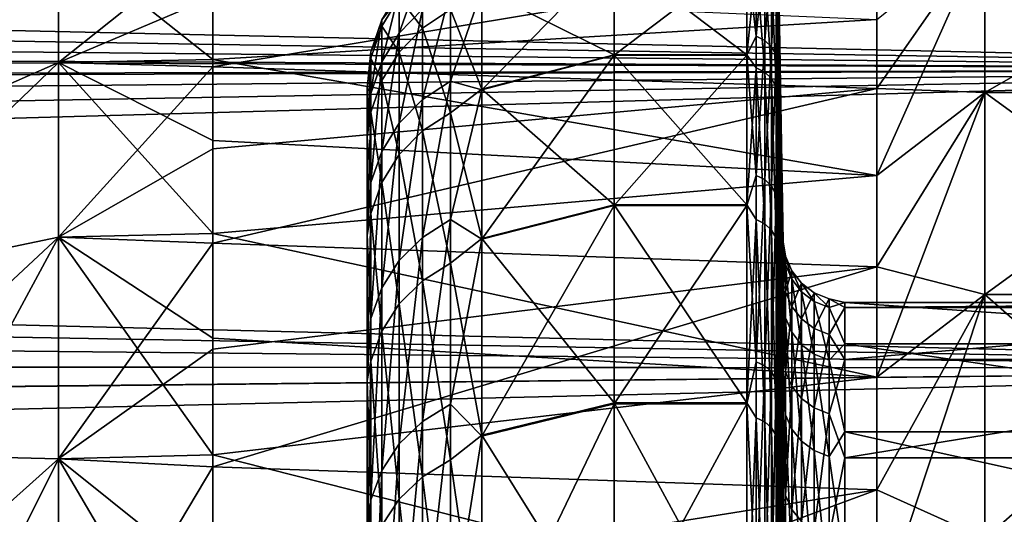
# Model space of a CAD drawing. Header units: metres. Extents: x -22 to 72, y -222 to 22.
# Tile 284 of 410: x 44.77 to 47.96, y 17.05 to 18.65. Entities that reach past the tile are written whole.
import ezdxf

# ---------------------------------------------------------------- set-up
doc = ezdxf.new("R2010")
doc.units = ezdxf.units.M
doc.layers.add('solid_509499_SW0002', color=7, linetype='CONTINUOUS')
doc.layers.add('solid_509499_SW0002_01', color=7, linetype='CONTINUOUS')

msp = doc.modelspace()

# ---------------------------------------------------------------- linework, layer by layer
at = {"layer": 'solid_509499_SW0002'}
for points in [[(50.400002, 19.310083, 59.746475), (50.400002, 18.492506, 58.048759), (14.387745, 19.297123, 59.716221)], [(50.400002, 18.492506, 58.048759), (14.685101, 19.074324, 59.215343), (14.387745, 19.297123, 59.716221)], [(50.400002, 18.492506, 77.951241), (50.400002, 19.310083, 76.253525), (15.22055, 18.659496, 77.634476)], [(50.400002, 18.492506, 58.048759), (14.975471, 18.851667, 58.747181), (14.685101, 19.074324, 59.215343)], [(50.400002, 18.492506, 58.048759), (15.263559, 18.62553, 58.300018), (14.975471, 18.851667, 58.747181)], [(50.400002, 18.492506, 77.951241), (15.22055, 18.659496, 77.634476), (15.518391, 18.420713, 78.083519)], [(50.400002, 18.492506, 58.048759), (15.55497, 18.391216, 57.862782), (15.263559, 18.62553, 58.300018)], [(50.400002, 18.492506, 77.951241), (15.518391, 18.420713, 78.083519), (15.830971, 18.163624, 78.539581)], [(50.400002, 18.492506, 58.048759), (50.400002, 17.526039, 56.431164), (15.55497, 18.391216, 57.862782)], [(50.400002, 18.492506, 77.951241), (15.830971, 18.163624, 78.539581), (16.170605, 17.87641, 79.019707)], [(50.400002, 18.492506, 77.951241), (16.170605, 17.87641, 79.019707), (16.547749, 17.54735, 79.536484)], [(50.400002, 17.526039, 79.56884), (50.400002, 18.492506, 77.951241), (16.547749, 17.54735, 79.536484)], [(50.400002, 17.526039, 56.431164), (15.859923, 18.139854, 57.419563), (15.55497, 18.391216, 57.862782)], [(50.400002, 17.526039, 56.431164), (16.189465, 17.860846, 56.955082), (15.859923, 18.139854, 57.419563)], [(50.400002, 17.526039, 56.431164), (16.553175, 17.543404, 56.457512), (16.189465, 17.860846, 56.955082)], [(50.400002, 17.526039, 79.56884), (16.547749, 17.54735, 79.536484), (16.963541, 17.171598, 80.088684)], [(50.400002, 17.526039, 56.431164), (16.957682, 17.177963, 55.920364), (16.553175, 17.543404, 56.457512)], [(50.400002, 17.526039, 56.431164), (50.400002, 16.418461, 54.906715), (16.957682, 17.177963, 55.920364)], [(50.400002, 17.526039, 79.56884), (16.963541, 17.171598, 80.088684), (17.412302, 16.749556, 80.666977)], [(50.400002, 16.418461, 81.093285), (50.400002, 17.526039, 79.56884), (17.412302, 16.749556, 80.666977)], [(50.400002, 16.418461, 54.906715), (17.396788, 16.765553, 55.354202), (16.957682, 17.177963, 55.920364)]]:
    msp.add_3dface(points, dxfattribs=at)
at = {"layer": 'solid_509499_SW0002_01'}
for points in [[(44.900002, 19.25, 68), (44.150002, 18.5, 68), (44.150002, 18.421082, 66.293022)], [(44.900002, 19.167885, 69.776146), (44.150002, 18.5, 68), (44.900002, 19.25, 68)], [(44.900002, 19.25, 68), (44.150002, 18.421082, 66.293022), (44.900002, 19.167885, 66.223854)], [(44.900002, 19.167885, 69.776146), (44.150002, 18.421082, 69.706978), (44.150002, 18.5, 68)], [(44.900002, 18.922237, 71.537148), (44.150002, 18.421082, 69.706978), (44.900002, 19.167885, 69.776146)], [(44.900002, 19.167885, 66.223854), (44.150002, 18.421082, 66.293022), (44.150002, 18.184998, 64.600609)], [(44.900002, 19.167885, 66.223854), (44.150002, 18.184998, 64.600609), (44.900002, 18.922237, 64.462852)], [(47.246571, 17.934925, 67.355263), (47.229023, 18.951744, 68.004265), (47.229023, 18.931137, 68.88356)], [(47.246571, 17.934925, 67.355263), (47.229023, 18.931534, 67.124954), (47.229023, 18.951744, 68.004265)], [(44.900002, 18.922237, 71.537148), (44.150002, 18.184998, 71.399391), (44.150002, 18.421082, 69.706978)], [(44.900002, 18.515154, 73.267975), (44.150002, 18.184998, 71.399391), (44.900002, 18.922237, 71.537148)], [(44.900002, 18.922237, 64.462852), (44.150002, 18.184998, 64.600609), (44.150002, 17.793766, 62.937202)], [(44.900002, 18.922237, 64.462852), (44.150002, 17.793766, 62.937202), (44.900002, 18.515154, 62.732021)], [(44.900002, 18.922237, 71.537148), (45.400002, 18.747133, 72.371208), (45.400002, 18.524906, 73.233582)], [(44.900002, 18.515154, 73.267975), (44.900002, 18.922237, 71.537148), (45.400002, 18.524906, 73.233582)], [(44.900002, 18.922237, 64.462852), (44.900002, 18.515154, 62.732021), (45.400002, 18.913248, 64.415092)], [(44.900002, 18.515154, 62.732021), (45.400002, 18.727207, 63.544193), (45.400002, 18.913248, 64.415092)], [(47.246571, 17.798929, 65.703186), (47.229023, 18.870546, 66.247536), (47.229023, 18.931534, 67.124954)], [(47.246571, 17.934925, 67.355263), (47.246571, 17.798929, 65.703186), (47.229023, 18.931534, 67.124954)], [(47.246571, 17.917906, 69.01284), (47.229023, 18.931137, 68.88356), (47.229023, 18.869757, 69.760956)], [(47.246571, 17.917906, 69.01284), (47.246571, 17.934925, 67.355263), (47.229023, 18.931137, 68.88356)], [(47.900002, 18.932146, 73.072853), (47.549999, 18.149605, 74.415169), (47.549999, 18.654491, 72.751045)], [(47.900002, 18.417974, 74.703598), (47.549999, 18.149605, 74.415169), (47.900002, 18.932146, 73.072853)], [(47.900002, 18.932146, 62.927147), (47.549999, 18.85681, 64.129181), (47.549999, 18.430536, 62.443218)], [(47.900002, 18.932146, 62.927147), (47.549999, 18.430536, 62.443218), (47.900002, 18.417974, 61.296406)], [(47.900002, 18.417974, 61.296406), (48.799999, 18.417974, 61.296406), (48.799999, 18.932146, 62.927147)], [(47.900002, 18.932146, 62.927147), (47.900002, 18.417974, 61.296406), (48.799999, 18.932146, 62.927147)], [(47.900002, 18.932146, 73.072853), (48.799999, 18.932146, 73.072853), (48.799999, 18.417974, 74.703598)], [(47.900002, 18.417974, 74.703598), (47.900002, 18.932146, 73.072853), (48.799999, 18.417974, 74.703598)], [(47.159607, 18.600267, 72.092705), (47.159607, 18.896177, 70.377945), (47.12904, 18.865032, 70.648216)], [(47.187275, 18.882366, 70.376205), (47.159607, 18.896177, 70.377945), (47.159607, 18.600267, 72.092705)], [(47.187275, 18.58667, 72.089714), (47.187275, 18.882366, 70.376205), (47.159607, 18.600267, 72.092705)], [(47.209358, 18.860817, 70.373489), (47.187275, 18.882366, 70.376205), (47.187275, 18.58667, 72.089714)], [(47.549999, 18.85681, 64.129181), (45.400002, 18.727207, 63.544193), (45.400002, 18.501087, 62.682831)], [(47.549999, 18.430536, 62.443218), (47.549999, 18.85681, 64.129181), (45.400002, 18.501087, 62.682831)], [(46.270592, 18.752272, 65.376213), (46.700001, 18.866238, 65.360382), (46.700001, 18.540314, 63.622871)], [(46.270592, 18.426371, 72.358994), (46.700001, 18.538387, 72.385284), (46.700001, 18.865025, 70.64827)], [(46.270592, 18.751091, 70.632217), (46.270592, 18.426371, 72.358994), (46.700001, 18.865025, 70.64827)], [(47.12904, 18.54031, 63.622852), (46.700001, 18.540314, 63.622871), (46.700001, 18.866238, 65.360382)], [(47.12904, 18.866222, 65.360268), (47.12904, 18.54031, 63.622852), (46.700001, 18.866238, 65.360382)], [(47.12904, 18.865032, 70.648216), (46.700001, 18.865025, 70.64827), (46.700001, 18.538387, 72.385284)], [(47.12904, 18.53834, 72.385483), (47.12904, 18.865032, 70.648216), (46.700001, 18.538387, 72.385284)], [(47.159607, 18.834156, 65.172516), (47.12904, 18.54031, 63.622852), (47.12904, 18.866222, 65.360268)], [(47.159607, 18.600267, 72.092705), (47.12904, 18.865032, 70.648216), (47.12904, 18.53834, 72.385483)], [(47.209358, 18.565458, 72.085045), (47.209358, 18.860817, 70.373489), (47.187275, 18.58667, 72.089714)], [(47.223732, 18.833597, 70.370064), (47.209358, 18.860817, 70.373489), (47.209358, 18.565458, 72.085045)], [(47.246571, 17.798929, 65.703186), (47.229023, 18.768915, 65.373886), (47.229023, 18.870546, 66.247536)], [(47.246571, 17.917906, 69.01284), (47.229023, 18.869757, 69.760956), (47.229023, 18.767733, 70.634552)], [(46.078857, 18.824461, 68.63623), (46.003456, 18.745827, 68.633575), (46.003456, 18.609755, 70.341896)], [(46.078857, 18.687819, 70.351723), (46.078857, 18.824461, 68.63623), (46.003456, 18.609755, 70.341896)], [(47.159607, 18.834156, 65.172516), (47.159607, 18.497475, 63.46529), (47.12904, 18.54031, 63.622852)], [(47.187275, 18.483953, 63.468605), (47.159607, 18.497475, 63.46529), (47.159607, 18.834156, 65.172516)], [(47.187275, 18.820391, 65.174583), (47.187275, 18.483953, 63.468605), (47.159607, 18.834156, 65.172516)], [(47.209358, 18.462858, 63.473778), (47.187275, 18.483953, 63.468605), (47.187275, 18.820391, 65.174583)], [(47.209358, 18.798912, 65.177803), (47.209358, 18.462858, 63.473778), (47.187275, 18.820391, 65.174583)], [(47.223732, 18.538666, 72.079147), (47.223732, 18.833597, 70.370064), (47.209358, 18.565458, 72.085045)], [(47.223732, 18.538666, 72.079147), (47.229023, 18.767733, 70.634552), (47.223732, 18.833597, 70.370064)], [(46.078857, 18.803959, 66.915436), (46.078857, 18.62648, 65.20369), (46.003456, 18.72541, 66.919968)], [(46.169514, 18.686285, 65.194717), (46.078857, 18.62648, 65.20369), (46.078857, 18.803959, 66.915436)], [(47.223732, 18.436213, 63.480309), (47.209358, 18.462858, 63.473778), (47.209358, 18.798912, 65.177803)], [(47.223732, 18.771782, 65.181877), (47.223732, 18.436213, 63.480309), (47.209358, 18.798912, 65.177803)], [(46.169514, 18.686285, 65.194717), (46.270592, 18.752272, 65.376213), (46.270592, 18.428328, 63.649292)], [(46.169514, 18.454231, 72.06057), (46.270592, 18.426371, 72.358994), (46.270592, 18.751091, 70.632217)], [(46.169514, 18.454231, 72.06057), (46.270592, 18.751091, 70.632217), (46.169514, 18.747818, 70.359268)], [(46.270592, 18.428328, 63.649292), (46.270592, 18.752272, 65.376213), (46.700001, 18.540314, 63.622871)], [(47.223732, 18.771782, 65.181877), (47.229023, 18.768915, 65.373886), (47.229023, 18.62686, 64.505898)], [(47.223732, 18.771782, 65.181877), (47.229023, 18.62686, 64.505898), (47.229023, 18.444683, 63.645428)], [(47.223732, 18.771782, 65.181877), (47.229023, 18.444683, 63.645428), (47.223732, 18.436213, 63.480309)], [(47.223732, 18.538666, 72.079147), (47.229023, 18.625286, 71.50248), (47.229023, 18.767733, 70.634552)], [(47.246571, 17.511078, 64.070709), (47.229023, 18.62686, 64.505898), (47.229023, 18.768915, 65.373886)], [(47.246571, 17.798929, 65.703186), (47.246571, 17.511078, 64.070709), (47.229023, 18.768915, 65.373886)], [(47.246571, 17.748018, 70.661774), (47.229023, 18.767733, 70.634552), (47.229023, 18.625286, 71.50248)], [(47.246571, 17.748018, 70.661774), (47.246571, 17.917906, 69.01284), (47.229023, 18.767733, 70.634552)], [(44.900002, 18.515154, 62.732021), (45.400002, 18.501087, 62.682831), (45.400002, 18.727207, 63.544193)], [(47.549999, 18.654491, 72.751045), (45.400002, 18.524906, 73.233582), (45.400002, 18.747133, 72.371208)], [(46.003456, 18.745827, 68.633575), (45.946892, 18.652735, 68.630432), (45.946892, 18.517338, 70.330269)], [(46.003456, 18.745827, 68.633575), (46.003456, 18.72541, 66.919968), (45.946892, 18.652735, 68.630432)], [(46.003456, 18.609755, 70.341896), (46.003456, 18.745827, 68.633575), (45.946892, 18.517338, 70.330269)], [(46.003456, 18.72541, 66.919968), (45.946892, 18.63242, 66.925331), (45.946892, 18.652735, 68.630432)], [(46.003456, 18.72541, 66.919968), (46.003456, 18.548674, 65.21537), (45.946892, 18.63242, 66.925331)], [(46.078857, 18.62648, 65.20369), (46.003456, 18.548674, 65.21537), (46.003456, 18.72541, 66.919968)], [(46.169514, 18.747818, 70.359268), (46.078857, 18.687819, 70.351723), (46.078857, 18.39517, 72.047577)], [(46.169514, 18.454231, 72.06057), (46.169514, 18.747818, 70.359268), (46.078857, 18.39517, 72.047577)], [(46.078857, 18.687819, 70.351723), (46.003456, 18.609755, 70.341896), (46.003456, 18.318329, 72.03067)], [(46.078857, 18.39517, 72.047577), (46.078857, 18.687819, 70.351723), (46.003456, 18.318329, 72.03067)], [(46.169514, 18.686285, 65.194717), (46.169514, 18.352245, 63.500893), (46.078857, 18.62648, 65.20369)], [(46.169514, 18.686285, 65.194717), (46.270592, 18.428328, 63.649292), (46.169514, 18.352245, 63.500893)], [(47.549999, 18.654491, 72.751045), (47.549999, 18.149605, 74.415169), (45.400002, 18.524906, 73.233582)], [(45.946892, 18.652735, 68.630432), (45.911854, 18.549604, 68.626945), (45.911854, 18.414957, 70.317383)], [(45.946892, 18.652735, 68.630432), (45.946892, 18.63242, 66.925331), (45.911854, 18.549604, 68.626945)], [(45.946892, 18.517338, 70.330269), (45.946892, 18.652735, 68.630432), (45.911854, 18.414957, 70.317383)], [(45.946892, 18.63242, 66.925331), (45.911854, 18.529402, 66.931274), (45.911854, 18.549604, 68.626945)], [(45.946892, 18.63242, 66.925331), (45.946892, 18.45656, 65.229202), (45.911854, 18.529402, 66.931274)], [(46.003456, 18.548674, 65.21537), (45.946892, 18.45656, 65.229202), (45.946892, 18.63242, 66.925331)], [(46.078857, 18.62648, 65.20369), (46.078857, 18.29351, 63.515293), (46.003456, 18.548674, 65.21537)], [(46.169514, 18.352245, 63.500893), (46.078857, 18.29351, 63.515293), (46.078857, 18.62648, 65.20369)], [(47.223732, 18.538666, 72.079147), (47.229023, 18.442724, 72.362862), (47.229023, 18.625286, 71.50248)], [(47.246571, 17.511078, 64.070709), (47.229023, 18.444683, 63.645428), (47.229023, 18.62686, 64.505898)], [(47.246571, 17.748018, 70.661774), (47.229023, 18.625286, 71.50248), (47.229023, 18.442724, 72.362862)], [(46.003456, 18.609755, 70.341896), (45.946892, 18.517338, 70.330269), (45.946892, 18.22736, 72.010651)], [(46.003456, 18.318329, 72.03067), (46.003456, 18.609755, 70.341896), (45.946892, 18.22736, 72.010651)], [(47.159607, 18.14908, 73.7733), (47.159607, 18.600267, 72.092705), (47.12904, 18.53834, 72.385483)], [(47.187275, 18.58667, 72.089714), (47.159607, 18.600267, 72.092705), (47.159607, 18.14908, 73.7733)], [(47.187275, 18.135815, 73.769081), (47.187275, 18.58667, 72.089714), (47.159607, 18.14908, 73.7733)], [(47.209358, 18.565458, 72.085045), (47.187275, 18.58667, 72.089714), (47.187275, 18.135815, 73.769081)], [(47.209358, 18.115118, 73.762497), (47.209358, 18.565458, 72.085045), (47.187275, 18.135815, 73.769081)], [(47.223732, 18.538666, 72.079147), (47.209358, 18.565458, 72.085045), (47.209358, 18.115118, 73.762497)], [(45.911854, 18.549604, 68.626945), (45.900002, 18.431948, 67.140503), (45.900002, 18.432247, 68.853065)], [(45.911854, 18.549604, 68.626945), (45.911854, 18.529402, 66.931274), (45.900002, 18.431948, 67.140503)], [(45.911854, 18.414957, 70.317383), (45.911854, 18.549604, 68.626945), (45.900002, 18.432247, 68.853065)], [(45.911854, 18.529402, 66.931274), (45.900002, 18.272886, 65.435425), (45.900002, 18.431948, 67.140503)], [(45.911854, 18.529402, 66.931274), (45.911854, 18.354515, 65.244522), (45.900002, 18.272886, 65.435425)], [(45.946892, 18.45656, 65.229202), (45.911854, 18.354515, 65.244522), (45.911854, 18.529402, 66.931274)], [(46.003456, 18.548674, 65.21537), (46.003456, 18.217094, 63.534027), (45.946892, 18.45656, 65.229202)], [(46.078857, 18.29351, 63.515293), (46.003456, 18.217094, 63.534027), (46.003456, 18.548674, 65.21537)], [(46.270592, 18.428328, 63.649292), (46.700001, 18.540314, 63.622871), (46.700001, 18.054701, 61.92297)], [(46.270592, 17.942986, 74.048241), (46.700001, 18.051975, 74.085121), (46.700001, 18.538387, 72.385284)], [(46.270592, 18.426371, 72.358994), (46.270592, 17.942986, 74.048241), (46.700001, 18.538387, 72.385284)], [(47.12904, 18.054752, 61.923126), (46.700001, 18.054701, 61.92297), (46.700001, 18.540314, 63.622871)], [(47.12904, 18.54031, 63.622852), (47.12904, 18.054752, 61.923126), (46.700001, 18.540314, 63.622871)], [(47.12904, 18.53834, 72.385483), (46.700001, 18.538387, 72.385284), (46.700001, 18.051975, 74.085121)], [(47.12904, 18.052019, 74.084991), (47.12904, 18.53834, 72.385483), (46.700001, 18.051975, 74.085121)], [(47.159607, 18.497475, 63.46529), (47.12904, 18.054752, 61.923126), (47.12904, 18.54031, 63.622852)], [(47.159607, 18.14908, 73.7733), (47.12904, 18.53834, 72.385483), (47.12904, 18.052019, 74.084991)], [(47.223732, 18.088974, 73.754181), (47.223732, 18.538666, 72.079147), (47.209358, 18.115118, 73.762497)], [(47.223732, 18.088974, 73.754181), (47.229023, 18.442724, 72.362862), (47.223732, 18.538666, 72.079147)], [(44.900002, 18.515154, 73.267975), (44.150002, 17.793766, 73.062798), (44.150002, 18.184998, 71.399391)], [(44.900002, 17.950102, 74.953873), (44.150002, 17.793766, 73.062798), (44.900002, 18.515154, 73.267975)], [(44.900002, 18.515154, 62.732021), (44.150002, 17.793766, 62.937202), (44.900002, 17.950102, 61.046127)], [(44.900002, 18.515154, 73.267975), (45.400002, 18.524906, 73.233582), (45.400002, 18.263029, 74.084755)], [(44.900002, 18.515154, 73.267975), (45.400002, 18.263029, 74.084755), (45.400002, 17.962069, 74.922905)], [(44.900002, 17.950102, 74.953873), (44.900002, 18.515154, 73.267975), (45.400002, 17.962069, 74.922905)], [(44.900002, 18.515154, 62.732021), (44.900002, 17.950102, 61.046127), (45.400002, 18.501087, 62.682831)], [(44.900002, 17.950102, 61.046127), (45.400002, 18.235371, 61.832851), (45.400002, 18.501087, 62.682831)], [(47.549999, 18.149605, 74.415169), (45.400002, 18.263029, 74.084755), (45.400002, 18.524906, 73.233582)], [(47.549999, 18.430536, 62.443218), (45.400002, 18.501087, 62.682831), (45.400002, 18.235371, 61.832851)], [(45.946892, 18.517338, 70.330269), (45.911854, 18.414957, 70.317383), (45.911854, 18.126581, 71.98848)], [(45.946892, 18.22736, 72.010651), (45.946892, 18.517338, 70.330269), (45.911854, 18.126581, 71.98848)], [(47.159607, 18.497475, 63.46529), (47.159607, 18.006374, 61.795921), (47.12904, 18.054752, 61.923126)], [(47.187275, 17.993214, 61.800453), (47.159607, 18.006374, 61.795921), (47.159607, 18.497475, 63.46529)], [(47.187275, 18.483953, 63.468605), (47.187275, 17.993214, 61.800453), (47.159607, 18.497475, 63.46529)], [(47.209358, 17.972679, 61.807529), (47.187275, 17.993214, 61.800453), (47.187275, 18.483953, 63.468605)], [(47.209358, 18.462858, 63.473778), (47.209358, 17.972679, 61.807529), (47.187275, 18.483953, 63.468605)], [(47.223732, 17.946741, 61.816467), (47.209358, 17.972679, 61.807529), (47.209358, 18.462858, 63.473778)], [(47.223732, 18.436213, 63.480309), (47.223732, 17.946741, 61.816467), (47.209358, 18.462858, 63.473778)], [(47.549999, 18.430536, 62.443218), (45.400002, 18.235371, 61.832851), (45.400002, 17.930628, 60.996067)], [(47.549999, 17.853851, 60.802605), (47.549999, 18.430536, 62.443218), (45.400002, 17.930628, 60.996067)], [(45.900002, 17.130251, 67.860291), (45.900002, 18.432247, 68.853065), (45.900002, 18.431948, 67.140503)], [(45.900002, 17.065912, 69.489838), (45.900002, 18.273773, 70.558258), (45.900002, 18.432247, 68.853065)], [(45.911854, 18.414957, 70.317383), (45.900002, 18.432247, 68.853065), (45.900002, 18.273773, 70.558258)], [(45.900002, 17.130251, 67.860291), (45.900002, 17.065912, 69.489838), (45.900002, 18.432247, 68.853065)], [(45.900002, 16.794016, 64.619751), (45.900002, 18.431948, 67.140503), (45.900002, 18.272886, 65.435425)], [(45.900002, 17.039345, 66.23201), (45.900002, 17.130251, 67.860291), (45.900002, 18.431948, 67.140503)], [(45.900002, 16.794016, 64.619751), (45.900002, 17.039345, 66.23201), (45.900002, 18.431948, 67.140503)], [(45.946892, 18.45656, 65.229202), (45.946892, 18.126627, 63.556206), (45.911854, 18.354515, 65.244522)], [(46.003456, 18.217094, 63.534027), (45.946892, 18.126627, 63.556206), (45.946892, 18.45656, 65.229202)], [(46.169514, 18.454231, 72.06057), (46.078857, 18.39517, 72.047577), (46.078857, 17.948959, 73.709641)], [(46.169514, 18.006588, 73.727974), (46.169514, 18.454231, 72.06057), (46.078857, 17.948959, 73.709641)], [(46.169514, 18.006588, 73.727974), (46.270592, 18.426371, 72.358994), (46.169514, 18.454231, 72.06057)], [(47.223732, 18.436213, 63.480309), (47.229023, 18.444683, 63.645428), (47.229023, 18.222782, 62.794342)], [(47.223732, 18.088974, 73.754181), (47.229023, 18.22044, 73.213852), (47.229023, 18.442724, 72.362862)], [(47.223732, 18.436213, 63.480309), (47.229023, 18.222782, 62.794342), (47.229023, 17.961632, 61.954468)], [(47.223732, 18.436213, 63.480309), (47.229023, 17.961632, 61.954468), (47.223732, 17.946741, 61.816467)], [(47.246571, 17.07383, 62.471748), (47.229023, 18.222782, 62.794342), (47.229023, 18.444683, 63.645428)], [(47.246571, 17.511078, 64.070709), (47.246571, 17.07383, 62.471748), (47.229023, 18.444683, 63.645428)], [(47.246571, 17.426712, 72.288002), (47.229023, 18.442724, 72.362862), (47.229023, 18.22044, 73.213852)], [(47.246571, 17.426712, 72.288002), (47.246571, 17.748018, 70.661774), (47.229023, 18.442724, 72.362862)], [(47.900002, 18.417974, 61.296406), (47.549999, 18.430536, 62.443218), (47.549999, 17.853851, 60.802605)], [(45.911854, 18.126581, 71.98848), (45.911854, 18.414957, 70.317383), (45.900002, 18.273773, 70.558258)], [(46.169514, 18.352245, 63.500893), (46.270592, 18.428328, 63.649292), (46.270592, 17.945704, 61.959827)], [(46.169514, 18.006588, 73.727974), (46.270592, 17.942986, 74.048241), (46.270592, 18.426371, 72.358994)], [(46.270592, 17.945704, 61.959827), (46.270592, 18.428328, 63.649292), (46.700001, 18.054701, 61.92297)], [(47.900002, 18.417974, 74.703598), (47.549999, 17.496593, 76.026939), (47.549999, 18.149605, 74.415169)], [(47.900002, 17.763632, 76.283318), (47.549999, 17.496593, 76.026939), (47.900002, 18.417974, 74.703598)], [(47.900002, 18.417974, 61.296406), (47.549999, 17.853851, 60.802605), (47.900002, 17.763632, 59.716682)], [(47.900002, 17.763632, 59.716682), (48.799999, 17.763632, 59.716682), (48.799999, 18.417974, 61.296406)], [(47.900002, 18.417974, 61.296406), (47.900002, 17.763632, 59.716682), (48.799999, 18.417974, 61.296406)], [(47.900002, 18.417974, 74.703598), (48.799999, 18.417974, 74.703598), (48.799999, 17.763632, 76.283318)], [(47.900002, 17.763632, 76.283318), (47.900002, 18.417974, 74.703598), (48.799999, 17.763632, 76.283318)], [(46.078857, 18.39517, 72.047577), (46.003456, 18.318329, 72.03067), (46.003456, 17.873981, 73.685791)], [(46.078857, 17.948959, 73.709641), (46.078857, 18.39517, 72.047577), (46.003456, 17.873981, 73.685791)], [(45.911854, 18.354515, 65.244522), (45.900002, 17.956411, 63.752335), (45.900002, 18.272886, 65.435425)], [(45.911854, 18.354515, 65.244522), (45.911854, 18.026407, 63.580772), (45.900002, 17.956411, 63.752335)], [(45.946892, 18.126627, 63.556206), (45.911854, 18.026407, 63.580772), (45.911854, 18.354515, 65.244522)], [(46.169514, 18.352245, 63.500893), (46.169514, 17.865002, 61.844631), (46.078857, 18.29351, 63.515293)], [(46.169514, 18.352245, 63.500893), (46.270592, 17.945704, 61.959827), (46.169514, 17.865002, 61.844631)], [(46.003456, 18.318329, 72.03067), (45.946892, 18.22736, 72.010651), (45.946892, 17.785219, 73.657555)], [(46.003456, 17.873981, 73.685791), (46.003456, 18.318329, 72.03067), (45.946892, 17.785219, 73.657555)], [(45.900002, 16.84691, 71.105896), (45.900002, 17.957899, 72.241386), (45.900002, 18.273773, 70.558258)], [(45.911854, 18.126581, 71.98848), (45.900002, 18.273773, 70.558258), (45.900002, 17.957899, 72.241386)], [(45.900002, 17.065912, 69.489838), (45.900002, 16.84691, 71.105896), (45.900002, 18.273773, 70.558258)], [(45.900002, 16.396511, 63.0382), (45.900002, 18.272886, 65.435425), (45.900002, 17.956411, 63.752335)], [(45.900002, 16.396511, 63.0382), (45.900002, 16.794016, 64.619751), (45.900002, 18.272886, 65.435425)], [(46.078857, 18.29351, 63.515293), (46.078857, 17.807827, 61.86433), (46.003456, 18.217094, 63.534027)], [(46.169514, 17.865002, 61.844631), (46.078857, 17.807827, 61.86433), (46.078857, 18.29351, 63.515293)], [(47.549999, 18.149605, 74.415169), (45.400002, 17.962069, 74.922905), (45.400002, 18.263029, 74.084755)], [(44.900002, 17.950102, 61.046127), (45.400002, 17.930628, 60.996067), (45.400002, 18.235371, 61.832851)], [(45.946892, 18.22736, 72.010651), (45.911854, 18.126581, 71.98848), (45.911854, 17.686886, 73.626274)], [(45.946892, 17.785219, 73.657555), (45.946892, 18.22736, 72.010651), (45.911854, 17.686886, 73.626274)], [(46.003456, 18.217094, 63.534027), (46.003456, 17.733438, 61.889961), (45.946892, 18.126627, 63.556206)], [(46.078857, 17.807827, 61.86433), (46.003456, 17.733438, 61.889961), (46.003456, 18.217094, 63.534027)], [(47.223732, 18.088974, 73.754181), (47.229023, 17.95891, 74.053612), (47.229023, 18.22044, 73.213852)], [(47.246571, 17.07383, 62.471748), (47.229023, 17.961632, 61.954468), (47.229023, 18.222782, 62.794342)], [(47.246571, 17.426712, 72.288002), (47.229023, 18.22044, 73.213852), (47.229023, 17.95891, 74.053612)], [(47.549999, 18.149605, 74.415169), (47.549999, 17.496593, 76.026939), (45.400002, 17.962069, 74.922905)], [(47.159607, 17.546387, 75.405701), (47.159607, 18.14908, 73.7733), (47.12904, 18.052019, 74.084991)], [(47.187275, 18.135815, 73.769081), (47.159607, 18.14908, 73.7733), (47.159607, 17.546387, 75.405701)], [(45.911854, 17.686886, 73.626274), (45.911854, 18.126581, 71.98848), (45.900002, 17.957899, 72.241386)], [(45.946892, 18.126627, 63.556206), (45.946892, 17.645374, 61.920303), (45.911854, 18.026407, 63.580772)], [(46.003456, 17.733438, 61.889961), (45.946892, 17.645374, 61.920303), (45.946892, 18.126627, 63.556206)], [(47.187275, 17.533562, 75.400291), (47.187275, 18.135815, 73.769081), (47.159607, 17.546387, 75.405701)], [(47.209358, 18.115118, 73.762497), (47.187275, 18.135815, 73.769081), (47.187275, 17.533562, 75.400291)], [(47.209358, 17.513552, 75.391846), (47.209358, 18.115118, 73.762497), (47.187275, 17.533562, 75.400291)], [(47.223732, 18.088974, 73.754181), (47.209358, 18.115118, 73.762497), (47.209358, 17.513552, 75.391846)], [(47.223732, 17.488277, 75.381172), (47.223732, 18.088974, 73.754181), (47.209358, 17.513552, 75.391846)], [(47.223732, 17.488277, 75.381172), (47.229023, 17.95891, 74.053612), (47.223732, 18.088974, 73.754181)], [(46.270592, 17.945704, 61.959827), (46.700001, 18.054701, 61.92297), (46.700001, 17.41378, 60.275833)], [(46.270592, 17.305101, 75.685402), (46.700001, 17.410246, 75.732132), (46.700001, 18.051975, 74.085121)], [(46.270592, 17.942986, 74.048241), (46.270592, 17.305101, 75.685402), (46.700001, 18.051975, 74.085121)], [(47.12904, 18.054752, 61.923126), (47.12904, 17.413733, 60.275723), (46.700001, 18.054701, 61.92297)], [(47.12904, 17.413733, 60.275723), (46.700001, 17.41378, 60.275833), (46.700001, 18.054701, 61.92297)], [(47.12904, 18.052019, 74.084991), (46.700001, 18.051975, 74.085121), (46.700001, 17.410246, 75.732132)], [(47.12904, 17.410257, 75.732109), (47.12904, 18.052019, 74.084991), (46.700001, 17.410246, 75.732132)], [(47.159607, 18.006374, 61.795921), (47.12904, 17.413733, 60.275723), (47.12904, 18.054752, 61.923126)], [(47.159607, 17.546387, 75.405701), (47.12904, 18.052019, 74.084991), (47.12904, 17.410257, 75.732109)], [(45.911854, 18.026407, 63.580772), (45.900002, 17.485197, 62.105656), (45.900002, 17.956411, 63.752335)], [(45.911854, 18.026407, 63.580772), (45.911854, 17.547813, 61.953918), (45.900002, 17.485197, 62.105656)], [(45.946892, 17.645374, 61.920303), (45.911854, 17.547813, 61.953918), (45.911854, 18.026407, 63.580772)], [(46.169514, 18.006588, 73.727974), (46.078857, 17.948959, 73.709641), (46.078857, 17.352911, 75.324043)], [(46.169514, 17.408627, 75.347557), (46.169514, 18.006588, 73.727974), (46.078857, 17.352911, 75.324043)], [(46.169514, 17.408627, 75.347557), (46.270592, 17.942986, 74.048241), (46.169514, 18.006588, 73.727974)], [(47.159607, 18.006374, 61.795921), (47.159607, 17.36496, 60.178341), (47.12904, 17.413733, 60.275723)], [(47.187275, 17.352266, 60.184059), (47.159607, 17.36496, 60.178341), (47.159607, 18.006374, 61.795921)], [(47.187275, 17.993214, 61.800453), (47.187275, 17.352266, 60.184059), (47.159607, 18.006374, 61.795921)], [(47.209358, 17.332462, 60.192978), (47.187275, 17.352266, 60.184059), (47.187275, 17.993214, 61.800453)], [(47.209358, 17.972679, 61.807529), (47.209358, 17.332462, 60.192978), (47.187275, 17.993214, 61.800453)], [(44.900002, 17.950102, 74.953873), (45.400002, 17.962069, 74.922905), (45.400002, 17.622663, 75.746239)], [(47.549999, 17.496593, 76.026939), (45.400002, 17.622663, 75.746239), (45.400002, 17.962069, 74.922905)], [(45.900002, 16.475227, 72.69381), (45.900002, 17.487337, 73.887993), (45.900002, 17.957899, 72.241386)], [(45.911854, 17.686886, 73.626274), (45.900002, 17.957899, 72.241386), (45.900002, 17.487337, 73.887993)], [(45.900002, 16.84691, 71.105896), (45.900002, 16.475227, 72.69381), (45.900002, 17.957899, 72.241386)], [(45.900002, 15.850393, 61.501537), (45.900002, 17.956411, 63.752335), (45.900002, 17.485197, 62.105656)], [(45.900002, 15.850393, 61.501537), (45.900002, 16.396511, 63.0382), (45.900002, 17.956411, 63.752335)], [(47.223732, 17.307449, 60.204247), (47.209358, 17.332462, 60.192978), (47.209358, 17.972679, 61.807529)], [(47.223732, 17.946741, 61.816467), (47.223732, 17.307449, 60.204247), (47.209358, 17.972679, 61.807529)], [(47.223732, 17.946741, 61.816467), (47.229023, 17.961632, 61.954468), (47.229023, 17.661795, 61.127617)], [(47.223732, 17.488277, 75.381172), (47.229023, 17.658703, 74.880325), (47.229023, 17.95891, 74.053612)], [(47.246571, 16.490913, 60.919956), (47.229023, 17.661795, 61.127617), (47.229023, 17.961632, 61.954468)], [(47.246571, 17.07383, 62.471748), (47.246571, 16.490913, 60.919956), (47.229023, 17.961632, 61.954468)], [(47.246571, 16.956726, 73.87764), (47.229023, 17.95891, 74.053612), (47.229023, 17.658703, 74.880325)], [(47.246571, 16.956726, 73.87764), (47.246571, 17.426712, 72.288002), (47.229023, 17.95891, 74.053612)], [(44.900002, 17.950102, 74.953873), (44.150002, 17.250723, 74.683006), (44.150002, 17.793766, 73.062798)], [(44.900002, 17.231901, 76.580452), (44.150002, 17.250723, 74.683006), (44.900002, 17.950102, 74.953873)], [(44.900002, 17.950102, 61.046127), (44.150002, 17.793766, 62.937202), (44.150002, 17.250723, 61.316998)], [(44.900002, 17.950102, 61.046127), (44.150002, 17.250723, 61.316998), (44.150002, 16.560507, 59.753811)], [(44.900002, 17.950102, 61.046127), (44.150002, 16.560507, 59.753811), (44.900002, 17.231901, 59.419552)], [(44.900002, 17.950102, 74.953873), (45.400002, 17.622663, 75.746239), (45.400002, 17.245544, 76.552994)], [(44.900002, 17.231901, 76.580452), (44.900002, 17.950102, 74.953873), (45.400002, 17.245544, 76.552994)], [(44.900002, 17.950102, 61.046127), (44.900002, 17.231901, 59.419552), (45.400002, 17.930628, 60.996067)], [(44.900002, 17.231901, 59.419552), (45.400002, 17.587511, 60.174274), (45.400002, 17.930628, 60.996067)], [(47.549999, 17.853851, 60.802605), (45.400002, 17.930628, 60.996067), (45.400002, 17.587511, 60.174274)], [(46.078857, 17.948959, 73.709641), (46.003456, 17.873981, 73.685791), (46.003456, 17.280424, 75.293449)], [(46.078857, 17.352911, 75.324043), (46.078857, 17.948959, 73.709641), (46.003456, 17.280424, 75.293449)], [(46.169514, 17.865002, 61.844631), (46.270592, 17.945704, 61.959827), (46.270592, 17.308556, 60.322376)], [(46.169514, 17.408627, 75.347557), (46.270592, 17.305101, 75.685402), (46.270592, 17.942986, 74.048241)], [(46.270592, 17.308556, 60.322376), (46.270592, 17.945704, 61.959827), (46.700001, 17.41378, 60.275833)], [(47.223732, 17.946741, 61.816467), (47.229023, 17.661795, 61.127617), (47.229023, 17.323917, 60.315563)], [(47.223732, 17.946741, 61.816467), (47.229023, 17.323917, 60.315563), (47.223732, 17.307449, 60.204247)], [(47.254128, 17.860678, 66.885246), (47.246571, 17.798929, 65.703186), (47.246571, 17.934925, 67.355263)], [(47.254128, 17.888702, 68.490753), (47.246571, 17.934925, 67.355263), (47.246571, 17.917906, 69.01284)], [(47.254128, 17.860678, 66.885246), (47.246571, 17.934925, 67.355263), (47.254128, 17.888702, 68.490753)], [(47.254128, 17.772697, 70.092308), (47.246571, 17.917906, 69.01284), (47.246571, 17.748018, 70.661774)], [(47.254128, 17.888702, 68.490753), (47.246571, 17.917906, 69.01284), (47.254128, 17.772697, 70.092308)], [(47.254128, 17.888702, 68.490753), (47.274536, 17.841234, 68.489449), (47.274536, 17.813284, 66.888199)], [(47.254128, 17.888702, 68.490753), (47.254128, 17.772697, 70.092308), (47.274536, 17.841234, 68.489449)], [(47.254128, 17.860678, 66.885246), (47.254128, 17.888702, 68.490753), (47.274536, 17.813284, 66.888199)], [(46.003456, 17.873981, 73.685791), (45.946892, 17.785219, 73.657555), (45.946892, 17.194609, 75.257225)], [(46.003456, 17.280424, 75.293449), (46.003456, 17.873981, 73.685791), (45.946892, 17.194609, 75.257225)], [(46.169514, 17.865002, 61.844631), (46.169514, 17.228622, 60.239754), (46.078857, 17.807827, 61.86433)], [(46.169514, 17.865002, 61.844631), (46.270592, 17.308556, 60.322376), (46.169514, 17.228622, 60.239754)], [(47.254128, 17.68885, 65.288712), (47.246571, 17.798929, 65.703186), (47.254128, 17.860678, 66.885246)], [(47.254128, 17.860678, 66.885246), (47.274536, 17.813284, 66.888199), (47.274536, 17.641912, 65.295906)], [(47.254128, 17.68885, 65.288712), (47.254128, 17.860678, 66.885246), (47.274536, 17.641912, 65.295906)], [(47.549999, 17.853851, 60.802605), (45.400002, 17.587511, 60.174274), (45.400002, 17.206753, 59.369232)], [(47.549999, 17.131458, 59.220726), (47.549999, 17.853851, 60.802605), (45.400002, 17.206753, 59.369232)], [(47.254128, 17.772697, 70.092308), (47.274536, 17.725538, 70.086754), (47.274536, 17.841234, 68.489449)], [(47.274536, 17.841234, 68.489449), (47.306431, 17.800581, 68.488335), (47.306431, 17.772694, 66.890732)], [(47.274536, 17.841234, 68.489449), (47.274536, 17.725538, 70.086754), (47.306431, 17.800581, 68.488335)], [(47.274536, 17.813284, 66.888199), (47.274536, 17.841234, 68.489449), (47.306431, 17.772694, 66.890732)], [(47.900002, 17.763632, 59.716682), (47.549999, 17.853851, 60.802605), (47.549999, 17.131458, 59.220726)], [(46.078857, 17.807827, 61.86433), (46.078857, 17.173483, 60.264587), (46.003456, 17.733438, 61.889961)], [(46.169514, 17.228622, 60.239754), (46.078857, 17.173483, 60.264587), (46.078857, 17.807827, 61.86433)], [(47.254128, 17.68885, 65.288712), (47.246571, 17.511078, 64.070709), (47.246571, 17.798929, 65.703186)], [(47.274536, 17.813284, 66.888199), (47.306431, 17.772694, 66.890732), (47.306431, 17.601713, 65.302071)], [(47.274536, 17.641912, 65.295906), (47.274536, 17.813284, 66.888199), (47.306431, 17.601713, 65.302071)], [(47.274536, 17.725538, 70.086754), (47.306431, 17.685146, 70.082001), (47.306431, 17.800581, 68.488335)], [(47.306431, 17.800581, 68.488335), (47.347683, 17.769453, 68.48748), (47.347683, 17.741617, 66.892677)], [(47.306431, 17.800581, 68.488335), (47.306431, 17.685146, 70.082001), (47.347683, 17.769453, 68.48748)], [(47.306431, 17.772694, 66.890732), (47.306431, 17.800581, 68.488335), (47.347683, 17.741617, 66.892677)], [(45.946892, 17.785219, 73.657555), (45.911854, 17.686886, 73.626274), (45.911854, 17.099541, 75.217102)], [(45.946892, 17.194609, 75.257225), (45.946892, 17.785219, 73.657555), (45.911854, 17.099541, 75.217102)], [(47.254128, 17.772697, 70.092308), (47.246571, 17.748018, 70.661774), (47.254128, 17.513596, 71.677017)], [(47.254128, 17.772697, 70.092308), (47.254128, 17.513596, 71.677017), (47.274536, 17.725538, 70.086754)], [(47.306431, 17.772694, 66.890732), (47.347683, 17.741617, 66.892677), (47.347683, 17.570934, 65.306786)], [(47.306431, 17.601713, 65.302071), (47.306431, 17.772694, 66.890732), (47.347683, 17.570934, 65.306786)], [(47.306431, 17.685146, 70.082001), (47.347683, 17.654222, 70.078354), (47.347683, 17.769453, 68.48748)], [(47.347683, 17.769453, 68.48748), (47.395538, 17.749933, 68.486946), (47.395538, 17.722128, 66.89389)], [(47.347683, 17.769453, 68.48748), (47.347683, 17.654222, 70.078354), (47.395538, 17.749933, 68.486946)], [(47.347683, 17.741617, 66.892677), (47.347683, 17.769453, 68.48748), (47.395538, 17.722128, 66.89389)], [(47.900002, 17.763632, 76.283318), (47.549999, 16.700785, 77.573204), (47.549999, 17.496593, 76.026939)], [(47.900002, 16.974098, 77.800003), (47.549999, 16.700785, 77.573204), (47.900002, 17.763632, 76.283318)], [(47.900002, 17.763632, 59.716682), (47.549999, 17.131458, 59.220726), (47.900002, 16.974098, 58.200001)], [(47.900002, 16.974098, 58.200001), (48.799999, 16.974098, 58.200001), (48.799999, 17.763632, 59.716682)], [(47.900002, 17.763632, 59.716682), (47.900002, 16.974098, 58.200001), (48.799999, 17.763632, 59.716682)], [(47.900002, 17.763632, 76.283318), (48.799999, 17.763632, 76.283318), (48.799999, 16.974098, 77.800003)], [(47.900002, 16.974098, 77.800003), (47.900002, 17.763632, 76.283318), (48.799999, 16.974098, 77.800003)], [(46.003456, 17.733438, 61.889961), (46.003456, 17.101746, 60.296902), (45.946892, 17.645374, 61.920303)], [(46.078857, 17.173483, 60.264587), (46.003456, 17.101746, 60.296902), (46.003456, 17.733438, 61.889961)], [(47.254128, 17.513596, 71.677017), (47.246571, 17.748018, 70.661774), (47.246571, 17.426712, 72.288002)], [(47.347683, 17.654222, 70.078354), (47.395538, 17.634829, 70.076073), (47.395538, 17.749933, 68.486946)], [(47.347683, 17.741617, 66.892677), (47.395538, 17.722128, 66.89389), (47.395538, 17.551632, 65.309746)], [(47.347683, 17.570934, 65.306786), (47.347683, 17.741617, 66.892677), (47.395538, 17.551632, 65.309746)], [(47.395538, 17.749933, 68.486946), (47.446541, 17.72171, 69.001747), (47.446541, 17.738543, 67.36232)], [(47.395538, 17.749933, 68.486946), (47.395538, 17.634829, 70.076073), (47.446541, 17.72171, 69.001747)], [(47.395538, 17.722128, 66.89389), (47.395538, 17.749933, 68.486946), (47.446541, 17.738543, 67.36232)], [(47.395538, 17.722128, 66.89389), (47.446541, 17.738543, 67.36232), (47.446541, 17.604034, 65.728333)], [(49.403461, 17.738543, 67.36232), (47.446541, 17.738543, 67.36232), (47.446541, 17.72171, 69.001747)], [(49.403461, 17.72171, 69.001747), (49.403461, 17.738543, 67.36232), (47.446541, 17.72171, 69.001747)], [(49.403461, 17.604034, 65.728333), (47.446541, 17.604034, 65.728333), (47.446541, 17.738543, 67.36232)], [(49.403461, 17.738543, 67.36232), (49.403461, 17.604034, 65.728333), (47.446541, 17.738543, 67.36232)], [(47.254128, 17.513596, 71.677017), (47.274536, 17.467125, 71.667259), (47.274536, 17.725538, 70.086754)], [(47.274536, 17.725538, 70.086754), (47.274536, 17.467125, 71.667259), (47.306431, 17.685146, 70.082001)], [(47.395538, 17.551632, 65.309746), (47.395538, 17.722128, 66.89389), (47.446541, 17.604034, 65.728333)], [(47.395538, 17.634829, 70.076073), (47.446541, 17.553682, 70.632629), (47.446541, 17.72171, 69.001747)], [(49.403461, 17.72171, 69.001747), (47.446541, 17.72171, 69.001747), (47.446541, 17.553682, 70.632629)], [(49.403461, 17.553682, 70.632629), (49.403461, 17.72171, 69.001747), (47.446541, 17.553682, 70.632629)], [(45.911854, 17.099541, 75.217102), (45.911854, 17.686886, 73.626274), (45.900002, 17.487337, 73.887993)], [(47.254128, 17.374601, 63.714012), (47.246571, 17.511078, 64.070709), (47.254128, 17.68885, 65.288712)], [(47.254128, 17.68885, 65.288712), (47.274536, 17.641912, 65.295906), (47.274536, 17.328499, 63.725384)], [(47.254128, 17.374601, 63.714012), (47.254128, 17.68885, 65.288712), (47.274536, 17.328499, 63.725384)], [(47.274536, 17.467125, 71.667259), (47.306431, 17.427322, 71.658897), (47.306431, 17.685146, 70.082001)], [(47.306431, 17.685146, 70.082001), (47.306431, 17.427322, 71.658897), (47.347683, 17.654222, 70.078354)], [(45.946892, 17.645374, 61.920303), (45.946892, 17.016817, 60.335155), (45.911854, 17.547813, 61.953918)], [(46.003456, 17.101746, 60.296902), (45.946892, 17.016817, 60.335155), (45.946892, 17.645374, 61.920303)], [(47.223732, 17.488277, 75.381172), (47.229023, 17.320459, 75.692223), (47.229023, 17.658703, 74.880325)], [(47.246571, 16.490913, 60.919956), (47.229023, 17.323917, 60.315563), (47.229023, 17.661795, 61.127617)], [(47.246571, 16.956726, 73.87764), (47.229023, 17.658703, 74.880325), (47.229023, 17.320459, 75.692223)], [(47.274536, 17.641912, 65.295906), (47.306431, 17.601713, 65.302071), (47.306431, 17.289013, 63.735123)], [(47.274536, 17.328499, 63.725384), (47.274536, 17.641912, 65.295906), (47.306431, 17.289013, 63.735123)], [(47.306431, 17.427322, 71.658897), (47.347683, 17.396849, 71.652504), (47.347683, 17.654222, 70.078354)], [(47.347683, 17.654222, 70.078354), (47.347683, 17.396849, 71.652504), (47.395538, 17.634829, 70.076073)], [(47.347683, 17.396849, 71.652504), (47.395538, 17.377739, 71.648491), (47.395538, 17.634829, 70.076073)], [(47.395538, 17.634829, 70.076073), (47.395538, 17.377739, 71.648491), (47.446541, 17.553682, 70.632629)], [(47.549999, 17.496593, 76.026939), (45.400002, 17.245544, 76.552994), (45.400002, 17.622663, 75.746239)], [(47.306431, 17.601713, 65.302071), (47.347683, 17.570934, 65.306786), (47.347683, 17.258781, 63.74258)], [(47.306431, 17.289013, 63.735123), (47.306431, 17.601713, 65.302071), (47.347683, 17.258781, 63.74258)], [(47.395538, 17.551632, 65.309746), (47.446541, 17.604034, 65.728333), (47.446541, 17.319336, 64.113731)], [(49.403461, 17.319336, 64.113731), (47.446541, 17.319336, 64.113731), (47.446541, 17.604034, 65.728333)], [(49.403461, 17.604034, 65.728333), (49.403461, 17.319336, 64.113731), (47.446541, 17.604034, 65.728333)], [(44.900002, 17.231901, 59.419552), (45.400002, 17.206753, 59.369232), (45.400002, 17.587511, 60.174274)], [(47.347683, 17.570934, 65.306786), (47.395538, 17.551632, 65.309746), (47.395538, 17.239822, 63.747257)], [(47.347683, 17.258781, 63.74258), (47.347683, 17.570934, 65.306786), (47.395538, 17.239822, 63.747257)], [(45.911854, 17.547813, 61.953918), (45.900002, 16.863592, 60.510361), (45.900002, 17.485197, 62.105656)], [(45.911854, 17.547813, 61.953918), (45.911854, 16.922733, 60.377533), (45.900002, 16.863592, 60.510361)], [(45.946892, 17.016817, 60.335155), (45.911854, 16.922733, 60.377533), (45.911854, 17.547813, 61.953918)], [(47.159607, 16.797218, 76.97628), (47.159607, 17.546387, 75.405701), (47.12904, 17.410257, 75.732109)], [(47.187275, 17.533562, 75.400291), (47.159607, 17.546387, 75.405701), (47.159607, 16.797218, 76.97628)], [(47.395538, 17.377739, 71.648491), (47.446541, 17.235893, 72.241051), (47.446541, 17.553682, 70.632629)], [(47.395538, 17.239822, 63.747257), (47.395538, 17.551632, 65.309746), (47.446541, 17.319336, 64.113731)], [(49.403461, 17.553682, 70.632629), (47.446541, 17.553682, 70.632629), (47.446541, 17.235893, 72.241051)], [(49.403461, 17.235893, 72.241051), (49.403461, 17.553682, 70.632629), (47.446541, 17.235893, 72.241051)], [(47.187275, 16.784941, 76.969719), (47.187275, 17.533562, 75.400291), (47.159607, 16.797218, 76.97628)], [(47.209358, 17.513552, 75.391846), (47.187275, 17.533562, 75.400291), (47.187275, 16.784941, 76.969719)], [(47.209358, 16.765783, 76.95948), (47.209358, 17.513552, 75.391846), (47.187275, 16.784941, 76.969719)], [(47.223732, 17.488277, 75.381172), (47.209358, 17.513552, 75.391846), (47.209358, 16.765783, 76.95948)], [(47.254128, 17.513596, 71.677017), (47.246571, 17.426712, 72.288002), (47.254128, 17.113487, 73.232117)], [(47.254128, 17.374601, 63.714012), (47.246571, 17.07383, 62.471748), (47.246571, 17.511078, 64.070709)], [(47.254128, 17.513596, 71.677017), (47.254128, 17.113487, 73.232117), (47.274536, 17.467125, 71.667259)], [(47.549999, 17.496593, 76.026939), (47.549999, 16.700785, 77.573204), (45.400002, 17.245544, 76.552994)], [(45.900002, 15.954236, 74.239174), (45.900002, 16.86614, 75.483902), (45.900002, 17.487337, 73.887993)], [(45.911854, 17.099541, 75.217102), (45.900002, 17.487337, 73.887993), (45.900002, 16.86614, 75.483902)], [(45.900002, 16.475227, 72.69381), (45.900002, 15.954236, 74.239174), (45.900002, 17.487337, 73.887993)], [(45.900002, 15.160524, 60.023567), (45.900002, 17.485197, 62.105656), (45.900002, 16.863592, 60.510361)], [(45.900002, 15.160524, 60.023567), (45.900002, 15.850393, 61.501537), (45.900002, 17.485197, 62.105656)], [(47.223732, 16.741589, 76.946556), (47.223732, 17.488277, 75.381172), (47.209358, 16.765783, 76.95948)], [(47.223732, 16.741589, 76.946556), (47.229023, 17.320459, 75.692223), (47.223732, 17.488277, 75.381172)], [(47.254128, 17.113487, 73.232117), (47.274536, 17.068077, 73.218231), (47.274536, 17.467125, 71.667259)], [(47.274536, 17.467125, 71.667259), (47.274536, 17.068077, 73.218231), (47.306431, 17.427322, 71.658897)], [(46.270592, 17.308556, 60.322376), (46.700001, 17.41378, 60.275833), (46.700001, 16.622805, 58.694901)], [(46.270592, 16.518208, 77.256393), (46.700001, 16.618652, 77.312515), (46.700001, 17.410246, 75.732132)], [(46.270592, 17.305101, 75.685402), (46.270592, 16.518208, 77.256393), (46.700001, 17.410246, 75.732132)], [(47.12904, 16.622766, 58.694836), (46.700001, 16.622805, 58.694901), (46.700001, 17.41378, 60.275833)], [(47.12904, 17.413733, 60.275723), (47.12904, 16.622766, 58.694836), (46.700001, 17.41378, 60.275833)], [(47.12904, 17.410257, 75.732109), (46.700001, 17.410246, 75.732132), (46.700001, 16.618652, 77.312515)], [(47.12904, 16.618582, 77.312637), (47.12904, 17.410257, 75.732109), (46.700001, 16.618652, 77.312515)], [(47.159607, 17.36496, 60.178341), (47.12904, 16.622766, 58.694836), (47.12904, 17.413733, 60.275723)], [(47.159607, 16.797218, 76.97628), (47.12904, 17.410257, 75.732109), (47.12904, 16.618582, 77.312637)], [(47.254128, 17.113487, 73.232117), (47.246571, 17.426712, 72.288002), (47.246571, 16.956726, 73.87764)], [(47.274536, 17.068077, 73.218231), (47.306431, 17.029184, 73.206345), (47.306431, 17.427322, 71.658897)], [(47.306431, 17.427322, 71.658897), (47.306431, 17.029184, 73.206345), (47.347683, 17.396849, 71.652504)], [(46.169514, 17.408627, 75.347557), (46.078857, 17.352911, 75.324043), (46.078857, 16.612001, 76.877304)], [(46.169514, 16.665339, 76.905807), (46.169514, 17.408627, 75.347557), (46.078857, 16.612001, 76.877304)], [(46.169514, 16.665339, 76.905807), (46.270592, 17.305101, 75.685402), (46.169514, 17.408627, 75.347557)], [(47.306431, 17.029184, 73.206345), (47.347683, 16.999407, 73.197243), (47.347683, 17.396849, 71.652504)], [(47.347683, 17.396849, 71.652504), (47.347683, 16.999407, 73.197243), (47.395538, 17.377739, 71.648491)], [(47.347683, 16.999407, 73.197243), (47.395538, 16.980732, 73.191528), (47.395538, 17.377739, 71.648491)], [(47.395538, 17.377739, 71.648491), (47.395538, 16.980732, 73.191528), (47.446541, 17.235893, 72.241051)], [(46.078857, 17.352911, 75.324043), (46.003456, 17.280424, 75.293449), (46.003456, 16.54261, 76.840218)], [(46.078857, 16.612001, 76.877304), (46.078857, 17.352911, 75.324043), (46.003456, 16.54261, 76.840218)], [(47.159607, 17.36496, 60.178341), (47.159607, 16.578581, 58.62606), (47.12904, 16.622766, 58.694836)], [(47.187275, 16.566463, 58.632912), (47.159607, 16.578581, 58.62606), (47.159607, 17.36496, 60.178341)], [(47.187275, 17.352266, 60.184059), (47.187275, 16.566463, 58.632912), (47.159607, 17.36496, 60.178341)], [(47.209358, 16.547558, 58.6436), (47.187275, 16.566463, 58.632912), (47.187275, 17.352266, 60.184059)], [(47.209358, 17.332462, 60.192978), (47.209358, 16.547558, 58.6436), (47.187275, 17.352266, 60.184059)], [(47.254128, 16.920464, 62.173817), (47.246571, 17.07383, 62.471748), (47.254128, 17.374601, 63.714012)], [(47.254128, 17.374601, 63.714012), (47.274536, 17.328499, 63.725384), (47.274536, 16.875565, 62.189278)], [(47.254128, 16.920464, 62.173817), (47.254128, 17.374601, 63.714012), (47.274536, 16.875565, 62.189278)], [(47.223732, 16.523676, 58.657104), (47.209358, 16.547558, 58.6436), (47.209358, 17.332462, 60.192978)], [(47.223732, 17.307449, 60.204247), (47.223732, 16.523676, 58.657104), (47.209358, 17.332462, 60.192978)], [(47.223732, 17.307449, 60.204247), (47.229023, 17.323917, 60.315563), (47.229023, 16.948727, 59.520065)], [(47.223732, 16.741589, 76.946556), (47.229023, 16.944912, 76.487556), (47.229023, 17.320459, 75.692223)], [(47.246571, 15.767302, 59.42857), (47.229023, 16.948727, 59.520065), (47.229023, 17.323917, 60.315563)], [(47.246571, 16.490913, 60.919956), (47.246571, 15.767302, 59.42857), (47.229023, 17.323917, 60.315563)], [(47.246571, 16.34207, 75.417137), (47.229023, 17.320459, 75.692223), (47.229023, 16.944912, 76.487556)], [(47.246571, 16.34207, 75.417137), (47.246571, 16.956726, 73.87764), (47.229023, 17.320459, 75.692223)], [(47.274536, 17.328499, 63.725384), (47.306431, 17.289013, 63.735123), (47.306431, 16.837112, 62.202518)], [(47.274536, 16.875565, 62.189278), (47.274536, 17.328499, 63.725384), (47.306431, 16.837112, 62.202518)], [(47.395538, 17.239822, 63.747257), (47.446541, 17.319336, 64.113731), (47.446541, 16.886875, 62.532284)], [(49.403461, 16.886875, 62.532284), (47.446541, 16.886875, 62.532284), (47.446541, 17.319336, 64.113731)], [(49.403461, 17.319336, 64.113731), (49.403461, 16.886875, 62.532284), (47.446541, 17.319336, 64.113731)], [(46.169514, 17.228622, 60.239754), (46.270592, 17.308556, 60.322376), (46.270592, 16.522367, 58.751038)], [(46.169514, 16.665339, 76.905807), (46.270592, 16.518208, 77.256393), (46.270592, 17.305101, 75.685402)], [(46.270592, 16.522367, 58.751038), (46.270592, 17.308556, 60.322376), (46.700001, 16.622805, 58.694901)], [(47.223732, 17.307449, 60.204247), (47.229023, 16.948727, 59.520065), (47.229023, 16.537031, 58.742828)], [(47.223732, 17.307449, 60.204247), (47.229023, 16.537031, 58.742828), (47.223732, 16.523676, 58.657104)], [(47.306431, 17.289013, 63.735123), (47.347683, 17.258781, 63.74258), (47.347683, 16.807671, 62.212654)], [(47.306431, 16.837112, 62.202518), (47.306431, 17.289013, 63.735123), (47.347683, 16.807671, 62.212654)], [(44.900002, 17.231901, 76.580452), (44.150002, 16.560507, 76.246185), (44.150002, 17.250723, 74.683006)], [(46.003456, 17.280424, 75.293449), (45.946892, 17.194609, 75.257225), (45.946892, 16.460459, 76.796318)], [(46.003456, 16.54261, 76.840218), (46.003456, 17.280424, 75.293449), (45.946892, 16.460459, 76.796318)], [(47.347683, 17.258781, 63.74258), (47.395538, 17.239822, 63.747257), (47.395538, 16.789207, 62.219013)], [(47.347683, 16.807671, 62.212654), (47.347683, 17.258781, 63.74258), (47.395538, 16.789207, 62.219013)], [(44.900002, 16.366676, 78.133827), (44.150002, 16.560507, 76.246185), (44.900002, 17.231901, 76.580452)], [(44.900002, 17.231901, 59.419552), (44.150002, 16.560507, 59.753811), (44.150002, 15.729003, 58.260983)], [(44.900002, 17.231901, 59.419552), (44.150002, 15.729003, 58.260983), (44.900002, 16.366676, 57.866173)], [(44.900002, 17.231901, 76.580452), (45.400002, 17.245544, 76.552994), (45.400002, 16.831516, 77.341446)], [(44.900002, 17.231901, 76.580452), (45.400002, 16.831516, 77.341446), (45.400002, 16.381466, 78.109901)], [(44.900002, 16.366676, 78.133827), (44.900002, 17.231901, 76.580452), (45.400002, 16.381466, 78.109901)], [(44.900002, 17.231901, 59.419552), (44.900002, 16.366676, 57.866173), (45.400002, 17.206753, 59.369232)], [(47.549999, 16.700785, 77.573204), (45.400002, 16.831516, 77.341446), (45.400002, 17.245544, 76.552994)], [(46.169514, 17.228622, 60.239754), (46.169514, 16.448418, 58.699657), (46.078857, 17.173483, 60.264587)], [(46.169514, 17.228622, 60.239754), (46.270592, 16.522367, 58.751038), (46.169514, 16.448418, 58.699657)], [(47.395538, 16.789207, 62.219013), (47.395538, 17.239822, 63.747257), (47.446541, 16.886875, 62.532284)], [(47.395538, 16.980732, 73.191528), (47.446541, 16.771053, 73.813286), (47.446541, 17.235893, 72.241051)], [(49.403461, 17.235893, 72.241051), (47.446541, 17.235893, 72.241051), (47.446541, 16.771053, 73.813286)], [(49.403461, 16.771053, 73.813286), (49.403461, 17.235893, 72.241051), (47.446541, 16.771053, 73.813286)], [(44.900002, 16.366676, 57.866173), (45.400002, 16.789169, 58.582657), (45.400002, 17.206753, 59.369232)], [(47.549999, 17.131458, 59.220726), (45.400002, 17.206753, 59.369232), (45.400002, 16.789169, 58.582657)], [(45.946892, 17.194609, 75.257225), (45.911854, 17.099541, 75.217102), (45.911854, 16.36945, 76.747688)], [(45.946892, 16.460459, 76.796318), (45.946892, 17.194609, 75.257225), (45.911854, 16.36945, 76.747688)], [(46.078857, 17.173483, 60.264587), (46.078857, 16.395777, 58.72942), (46.003456, 17.101746, 60.296902)], [(46.169514, 16.448418, 58.699657), (46.078857, 16.395777, 58.72942), (46.078857, 17.173483, 60.264587)], [(47.549999, 17.131458, 59.220726), (45.400002, 16.789169, 58.582657), (45.400002, 16.335653, 57.816242)], [(47.549999, 16.269249, 57.710491), (47.549999, 17.131458, 59.220726), (45.400002, 16.335653, 57.816242)], [(45.91214, 16.994188, 68.960625), (45.900002, 17.065912, 69.489838), (45.900002, 17.130251, 67.860291)], [(45.91214, 17.01033, 67.388504), (45.900002, 17.130251, 67.860291), (45.900002, 17.039345, 66.23201)], [(45.91214, 16.994188, 68.960625), (45.900002, 17.130251, 67.860291), (45.91214, 17.01033, 67.388504)], [(47.900002, 16.974098, 58.200001), (47.549999, 17.131458, 59.220726), (47.549999, 16.269249, 57.710491)], [(45.911854, 16.36945, 76.747688), (45.911854, 17.099541, 75.217102), (45.900002, 16.86614, 75.483902)], [(46.003456, 17.101746, 60.296902), (46.003456, 16.327288, 58.768147), (45.946892, 17.016817, 60.335155)], [(46.078857, 16.395777, 58.72942), (46.003456, 16.327288, 58.768147), (46.003456, 17.101746, 60.296902)], [(47.254128, 17.113487, 73.232117), (47.246571, 16.956726, 73.87764), (47.254128, 16.57559, 74.745094)], [(47.254128, 17.113487, 73.232117), (47.254128, 16.57559, 74.745094), (47.274536, 17.068077, 73.218231)], [(45.91214, 16.833059, 70.524551), (45.900002, 16.84691, 71.105896), (45.900002, 17.065912, 69.489838)], [(45.91214, 16.833059, 70.524551), (45.900002, 17.065912, 69.489838), (45.91214, 16.994188, 68.960625)], [(47.254128, 16.920464, 62.173817), (47.246571, 16.490913, 60.919956), (47.246571, 17.07383, 62.471748)], [(47.254128, 16.57559, 74.745094), (47.274536, 16.531607, 74.727196), (47.274536, 17.068077, 73.218231)], [(47.274536, 17.068077, 73.218231), (47.274536, 16.531607, 74.727196), (47.306431, 17.029184, 73.206345)]]:
    msp.add_3dface(points, dxfattribs=at)

doc.saveas('drawing.dxf')
